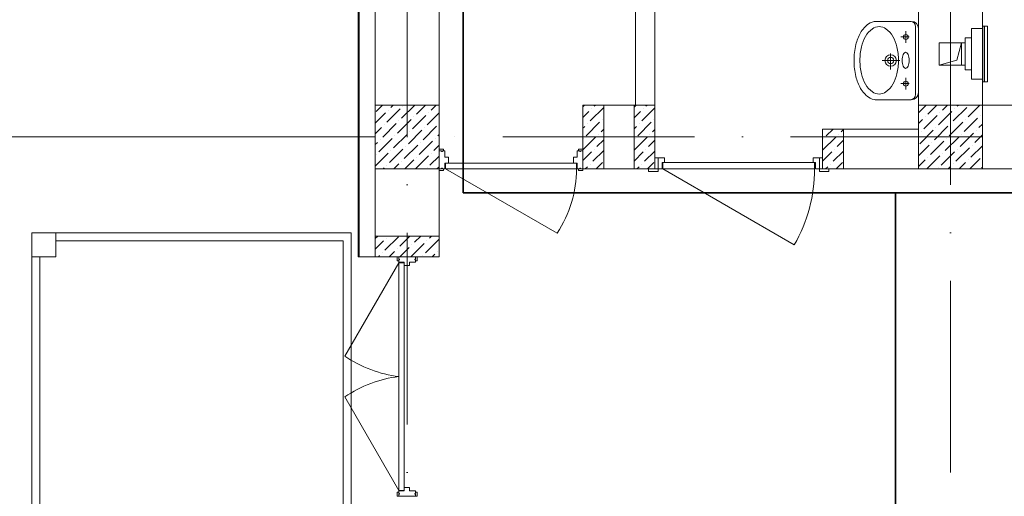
# Model space of a CAD drawing. Header units: millimetres. Extents: x 1114507 to 93926427, y 174473 to 817039.
# Tile 385 of 483: x 1952533 to 1958696, y 773875 to 776860. Entities that reach past the tile are written whole.
import ezdxf

# ---------------------------------------------------------------- set-up
doc = ezdxf.new("R2010")
doc.units = ezdxf.units.MM
doc.linetypes.add('ACAD_ISO10W100', pattern=[18, 12, -3, 0, -3])
doc.linetypes.add('ADSK_Скрыто', pattern=[6, 3, -3])
for name, color, linetype, lineweight in [('_Hidden_', 7, 'ADSK_Скрыто', 9), ('Doors', 86, 'Continuous', 13), ('Mechanical Equipment', 7, 'Continuous', 18), ('размеры', 12, 'Continuous', 15), ('Сантехника', 150, 'Continuous', 13)]:
    doc.layers.add(name, color=color, linetype=linetype, lineweight=lineweight)
doc.layers.add('kcd_tx', color=7, linetype='Continuous')
doc.layers.add('ventilatsiya', color=7, linetype='Continuous')
doc.styles.add('iso', font='isocpeur.TTF')

# ---------------------------------------------------------------- blocks, each defined once
blk = doc.blocks.new('blokqav3mak')
at = {"color": 252, "lineweight": 0, "ltscale": 100}
for p, q in [((1599459.4, 782732.1), (1599459.4, 775375.1)), ((1599459.4, 775375.1), (1599566.4, 775375.1))]:
    blk.add_line(p, q, dxfattribs=at)
at = {"color": 32, "lineweight": 0, "ltscale": 100}
blk.add_line((1599466.4, 782725.1), (1599466.4, 775375.1), dxfattribs=at)
at = {"color": 1, "linetype": 'ACAD_ISO10W100', "lineweight": 0, "ltscale": 100}
for p, q in [((1599766.4, 782725.1), (1599766.4, 766825.1)), ((1603166.4, 782425.1), (1603166.4, 766825.1)), ((1626766.4, 776125.1), (1599766.4, 776125.1))]:
    blk.add_line(p, q, dxfattribs=at)
at = {"lineweight": 0, "ltscale": 100}
for p, q in [((1599566.4, 782625.1), (1599566.4, 775455.1)), ((1599966.4, 782225.1), (1599966.4, 775455.1)), ((1602966.4, 776325.1), (1602966.4, 782225.1)), ((1603366.4, 776325.1), (1603366.4, 782225.1)), ((1601196.4, 776325.1), (1601196.4, 778495.1)), ((1601316.4, 776325.1), (1601316.4, 778375.1)), ((1601316.4, 776325.1), (1600866.4, 776325.1)), ((1600866.4, 776325.1), (1600866.4, 775925.1)), ((1601316.4, 776325.1), (1601316.4, 775925.1)), ((1604166.4, 776325.1), (1603366.4, 776325.1)), ((1602966.4, 776175.1), (1602366.4, 776175.1)), ((1602366.4, 776175.1), (1602366.4, 775925.1)), ((1601316.4, 775925.1), (1600866.4, 775925.1)), ((1604166.4, 775925.1), (1602366.4, 775925.1)), ((1597416.4, 775525.1, 0), (1597416.4, 769325.1, 0)), ((1599416.4, 775525.1), (1597416.4, 775525.1)), ((1599416.4, 775525.1), (1599416.4, 769325.1)), ((1599366.4, 775475.1), (1597566.4, 775475.1)), ((1599366.4, 775475.1), (1599366.4, 773525.1)), ((1597466.4, 775375.1, 0), (1597466.4, 769475.1, 0)), ((1599566.4, 775375.1), (1599966.4, 775375.1))]:
    blk.add_line(p, q, dxfattribs=at)
at = {"linetype": 'Continuous', "lineweight": 0, "ltscale": 100}
for p, q in [((1599571.6, 776284.8), (1599611.9, 776325.1)), ((1599638.9, 776217.4), (1599723.1, 776301.6)), ((1599647.3, 776293.2), (1599647.3, 776293.2)), ((1599664.2, 776310), (1599679.3, 776325.1)), ((1599731.5, 776242.7), (1599814, 776325.1)), ((1599739.9, 776318.4), (1599739.9, 776318.4)), ((1599824.1, 776267.9), (1599881.3, 776325.1)), ((1599916.7, 776293.2), (1599948.7, 776325.1)), ((1600866.4, 776314.3, 0), (1600877.1, 776325.1, 0)), ((1600866.4, 776247, 0), (1600903.7, 776284.3, 0)), ((1600912.1, 776225.4, 0), (1600996.3, 776309.6, 0)), ((1600920.5, 776301.2, 0), (1600920.5, 776301.2, 0)), ((1600937.4, 776318, 0), (1600944.5, 776325.1, 0)), ((1601186.4, 776311.4, 0), (1601200, 776325.1, 0)), ((1601186.4, 776244.1, 0), (1601226.6, 776284.3, 0)), ((1601235, 776225.4, 0), (1601316.4, 776306.7, 0)), ((1601243.4, 776301.2, 0), (1601243.4, 776301.2, 0)), ((1601260.3, 776318, 0), (1601267.4, 776325.1, 0)), ((1602966.4, 776277), (1603014.5, 776325.1)), ((1603024.6, 776267.9), (1603081.8, 776325.1)), ((1603092, 776200.6), (1603176.2, 776284.8)), ((1603117.2, 776293.2), (1603149.2, 776325.1)), ((1603184.6, 776225.8), (1603268.8, 776310)), ((1603193, 776301.6), (1603193, 776301.6)), ((1603209.8, 776318.4), (1603216.5, 776325.1)), ((1603277.2, 776251.1), (1603351.2, 776325.1)), ((1599566.4, 776212.2), (1599630.5, 776276.3)), ((1599706.3, 776150.1), (1599790.5, 776234.2)), ((1599714.7, 776225.8), (1599714.7, 776225.8)), ((1599798.9, 776175.3), (1599883.1, 776259.5)), ((1599807.3, 776251.1), (1599807.3, 776251.1)), ((1599891.5, 776200.6), (1599966.4, 776275.4)), ((1599899.9, 776276.3), (1599899.9, 776276.3)), ((1600987.9, 776233.8, 0), (1600987.9, 776233.8, 0)), ((1601310.8, 776233.8, 0), (1601310.8, 776233.8, 0)), ((1602966.4, 776209.7), (1602990.9, 776234.2)), ((1602999.4, 776175.3), (1603083.6, 776259.5)), ((1603007.8, 776251.1), (1603007.8, 776251.1)), ((1603100.4, 776276.3), (1603100.4, 776276.3)), ((1603251.9, 776158.5), (1603336.1, 776242.7)), ((1603260.4, 776234.2), (1603260.4, 776234.2)), ((1603353, 776259.5), (1603353, 776259.5)), ((1599566.4, 776144.8), (1599605.2, 776183.7)), ((1599613.7, 776124.8), (1599697.8, 776209)), ((1599622.1, 776200.6), (1599622.1, 776200.6)), ((1599773.6, 776082.7), (1599857.8, 776166.9)), ((1599866.2, 776108), (1599950.4, 776192.2)), ((1599874.6, 776183.7), (1599874.6, 776183.7)), ((1600866.4, 776179.6, 0), (1600878.4, 776191.7, 0)), ((1600886.8, 776132.8, 0), (1600971, 776217, 0)), ((1600895.3, 776208.6, 0), (1600895.3, 776208.6, 0)), ((1600979.5, 776158, 0), (1600996.4, 776174.9, 0)), ((1601186.4, 776176.7, 0), (1601201.4, 776191.7, 0)), ((1601209.8, 776132.8, 0), (1601294, 776217, 0)), ((1601218.2, 776208.6, 0), (1601218.2, 776208.6, 0)), ((1601302.4, 776158, 0), (1601316.4, 776172, 0)), ((1602389.8, 776132.8, 0), (1602432.1, 776175.1, 0)), ((1602482.4, 776158, 0), (1602496.4, 776172, 0)), ((1602974.1, 776082.7), (1603058.3, 776166.9)), ((1603066.7, 776108), (1603150.9, 776192.2)), ((1603075.1, 776183.7), (1603075.1, 776183.7)), ((1603159.3, 776133.2), (1603243.5, 776217.4)), ((1603167.7, 776209), (1603167.7, 776209)), ((1603327.7, 776166.9), (1603327.7, 776166.9)), ((1603344.5, 776183.7), (1603366.4, 776205.5)), ((1599588.4, 776032.2), (1599672.6, 776116.4)), ((1599596.8, 776108), (1599596.8, 776108)), ((1599681, 776057.4), (1599765.2, 776141.6)), ((1599689.4, 776133.2), (1599689.4, 776133.2)), ((1599782, 776158.5), (1599782, 776158.5)), ((1599841, 776015.4), (1599925.2, 776099.5)), ((1599942, 776116.4), (1599942, 776116.4)), ((1599958.8, 776133.2), (1599966.4, 776140.7)), ((1600866.4, 776044.9, 0), (1600945.8, 776124.4, 0)), ((1600870, 776115.9, 0), (1600870, 776115.9, 0)), ((1600954.2, 776065.4, 0), (1600996.4, 776107.6, 0)), ((1600962.6, 776141.2, 0), (1600962.6, 776141.2, 0)), ((1601186.4, 776042, 0), (1601268.7, 776124.4, 0)), ((1601192.9, 776115.9, 0), (1601192.9, 776115.9, 0)), ((1601277.1, 776065.4, 0), (1601316.4, 776104.7, 0)), ((1601285.5, 776141.2, 0), (1601285.5, 776141.2, 0)), ((1602366.4, 776042, 0), (1602448.7, 776124.4, 0)), ((1602372.9, 776115.9, 0), (1602372.9, 776115.9, 0)), ((1602457.1, 776065.4, 0), (1602496.4, 776104.7, 0)), ((1602465.5, 776141.2, 0), (1602465.5, 776141.2, 0)), ((1602982.5, 776158.5), (1602982.5, 776158.5)), ((1603041.5, 776015.4), (1603125.6, 776099.5)), ((1603134.1, 776040.6), (1603218.3, 776124.8)), ((1603142.5, 776116.4), (1603142.5, 776116.4)), ((1603226.7, 776065.9), (1603310.9, 776150.1)), ((1603235.1, 776141.6), (1603235.1, 776141.6)), ((1603319.3, 776091.1), (1603366.4, 776138.2)), ((1599566.4, 776077.5), (1599580, 776091.1)), ((1599655.8, 775964.8), (1599739.9, 776049)), ((1599664.2, 776040.6), (1599664.2, 776040.6)), ((1599748.4, 775990.1), (1599832.6, 776074.3)), ((1599756.8, 776065.9), (1599756.8, 776065.9)), ((1599849.4, 776091.1), (1599849.4, 776091.1)), ((1599933.6, 776040.6), (1599966.4, 776073.4)), ((1600928.9, 775972.8, 0), (1600996.4, 776040.2, 0)), ((1600937.4, 776048.6, 0), (1600937.4, 776048.6, 0)), ((1601260.3, 776048.6, 0), (1601260.3, 776048.6, 0)), ((1602440.3, 776048.6, 0), (1602440.3, 776048.6, 0)), ((1602966.4, 776007.6), (1603033, 776074.3)), ((1603049.9, 776091.1), (1603049.9, 776091.1)), ((1603201.4, 775973.3), (1603285.6, 776057.4)), ((1603209.8, 776049), (1603209.8, 776049)), ((1603294, 775998.5), (1603366.4, 776070.8)), ((1603302.4, 776074.3), (1603302.4, 776074.3)), ((1599566.4, 775942.8), (1599647.3, 776023.8)), ((1599571.6, 776015.4), (1599571.6, 776015.4)), ((1599750.7, 775925.1), (1599807.3, 775981.7)), ((1599818.1, 775925.1), (1599899.9, 776006.9)), ((1599824.1, 775998.5), (1599824.1, 775998.5)), ((1599908.3, 775948), (1599966.4, 776006)), ((1599916.7, 776023.8), (1599916.7, 776023.8)), ((1600866.4, 775977.6, 0), (1600920.5, 776031.8, 0)), ((1601186.4, 775974.7, 0), (1601243.4, 776031.8, 0)), ((1601251.9, 775972.8, 0), (1601316.4, 776037.3, 0)), ((1602366.4, 775974.7, 0), (1602423.4, 776031.8, 0)), ((1602431.9, 775972.8, 0), (1602496.4, 776037.3, 0)), ((1602966.4, 775940.2), (1603007.8, 775981.7)), ((1603018.6, 775925.1), (1603100.4, 776006.9)), ((1603024.6, 775998.5), (1603024.6, 775998.5)), ((1603108.8, 775948), (1603193, 776032.2)), ((1603117.2, 776023.8), (1603117.2, 776023.8)), ((1603277.2, 775981.7), (1603277.2, 775981.7)), ((1603288, 775925.1), (1603353, 775990.1)), ((1599616, 775925.1), (1599622.1, 775931.2)), ((1599638.9, 775948), (1599638.9, 775948)), ((1599683.4, 775925.1), (1599714.7, 775956.4)), ((1599731.5, 775973.3), (1599731.5, 775973.3)), ((1599891.5, 775931.2), (1599891.5, 775931.2)), ((1599952.8, 775925.1), (1599966.4, 775938.7)), ((1600881.2, 775925.1, 0), (1600895.3, 775939.1, 0)), ((1600912.1, 775956, 0), (1600912.1, 775956, 0)), ((1600948.6, 775925.1, 0), (1600987.9, 775964.4, 0)), ((1601204.1, 775925.1, 0), (1601218.2, 775939.1, 0)), ((1601235, 775956, 0), (1601235, 775956, 0)), ((1601271.5, 775925.1, 0), (1601310.8, 775964.4, 0)), ((1602384.1, 775925.1, 0), (1602398.2, 775939.1, 0)), ((1602415, 775956, 0), (1602415, 775956, 0)), ((1602451.5, 775925.1, 0), (1602490.8, 775964.4, 0)), ((1603092, 775931.2), (1603092, 775931.2)), ((1603153.3, 775925.1), (1603167.7, 775939.6)), ((1603184.6, 775956.4), (1603184.6, 775956.4)), ((1603220.6, 775925.1), (1603260.4, 775964.8)), ((1603361.4, 775931.2), (1603366.4, 775936.1)), ((1599566.4, 775489.6, 0), (1599581.8, 775505.1, 0)), ((1599627.4, 775416, 0), (1599711.6, 775500.2, 0)), ((1599635.9, 775491.8, 0), (1599635.9, 775491.8, 0)), ((1599720.1, 775441.3, 0), (1599783.9, 775505.1, 0)), ((1599812.7, 775466.5, 0), (1599851.2, 775505.1, 0)), ((1599880, 775399.2, 0), (1599964.2, 775483.4, 0)), ((1599905.3, 775491.8, 0), (1599918.6, 775505.1, 0)), ((1599566.4, 775422.3, 0), (1599619, 775474.9, 0)), ((1599703.2, 775424.4, 0), (1599703.2, 775424.4, 0)), ((1599721.2, 775375.1, 0), (1599779, 775432.9, 0)), ((1599788.6, 775375.1, 0), (1599871.6, 775458.1, 0)), ((1599795.8, 775449.7, 0), (1599795.8, 775449.7, 0)), ((1599888.4, 775474.9, 0), (1599888.4, 775474.9, 0)), ((1599586.5, 775375.1, 0), (1599593.8, 775382.3, 0)), ((1599610.6, 775399.2, 0), (1599610.6, 775399.2, 0)), ((1599653.9, 775375.1, 0), (1599686.4, 775407.6, 0)), ((1599863.2, 775382.3, 0), (1599863.2, 775382.3, 0)), ((1599923.3, 775375.1, 0), (1599938.9, 775390.8, 0)), ((1599955.8, 775407.6, 0), (1599955.8, 775407.6, 0))]:
    blk.add_line(p, q, dxfattribs=at)
at = {"lineweight": 0, "ltscale": 60}
blk.add_line((1599714.3, 774587.8), (1599714.3, 774662.4), dxfattribs=at)
at = {"layer": '_Hidden_', "color": 5, "lineweight": 0}
for p, q in [((1603299.3, 776804.3), (1603299.3, 776804)), ((1603299.3, 776804), (1603299.3, 776804.3)), ((1603323.3, 776804), (1603323.3, 776804.3)), ((1603323.3, 776804.3), (1603323.3, 776804)), ((1603366.4, 776804), (1603366.4, 776804.3)), ((1603366.4, 776804.3), (1603366.4, 776804)), ((1603369.7, 776819.6), (1603370.2, 776819.6)), ((1603299.3, 776486.7), (1603299.3, 776486.3)), ((1603299.3, 776486.3), (1603299.3, 776486.7)), ((1603323.3, 776486.3), (1603323.3, 776486.7)), ((1603323.3, 776486.7), (1603323.3, 776486.3)), ((1603366.4, 776486.7), (1603366.4, 776486.3)), ((1603366.4, 776486.3), (1603366.4, 776486.7)), ((1603370.2, 776470.7), (1603369.7, 776470.7))]:
    blk.add_line(p, q, dxfattribs=at)
at = {"layer": 'Doors', "lineweight": 0}
for p, q in [((1599966.4, 776049.3), (1599994.6, 776049.3)), ((1599966.4, 776038.5), (1599966.4, 776049.3)), ((1599966.4, 775926), (1599966.4, 776038.5)), ((1599966.4, 776038.5), (1599981.9, 776038.5)), ((1599966.4, 776038.5), (1599981.9, 776038.5)), ((1599966.4, 776038.5), (1599966.4, 776038.5)), ((1599981.9, 776038.5), (1599981.9, 776033.5)), ((1599986.3, 776038.5), (1600002.4, 776038.5)), ((1599986.3, 776038.5), (1599986.3, 776033.5)), ((1599994.6, 776038.5), (1599994.6, 776049.3)), ((1600002.4, 775998), (1600002.4, 776038.5)), ((1600830.4, 775998), (1600830.4, 776038.5)), ((1600846.4, 776038.5), (1600830.4, 776038.5)), ((1600838.1, 776038.5), (1600838.1, 776049.3)), ((1600866.4, 776049.3), (1600838.1, 776049.3)), ((1600846.4, 776038.5), (1600846.4, 776033.5)), ((1600850.8, 776038.5), (1600850.8, 776033.5)), ((1600866.4, 776038.5), (1600850.8, 776038.5)), ((1600866.4, 776038.5), (1600850.8, 776038.5)), ((1600866.4, 776038.5), (1600866.4, 776049.3)), ((1600866.4, 775926), (1600866.4, 776038.5)), ((1600866.4, 776038.5), (1600866.4, 776038.5)), ((1599981.9, 776033.5), (1599986.3, 776033.5)), ((1600002.4, 775998), (1600025, 775998)), ((1600025, 775962), (1600025, 775998)), ((1600807.7, 775962), (1600807.7, 775998)), ((1600830.4, 775998), (1600807.7, 775998)), ((1600850.8, 776033.5), (1600846.4, 776033.5)), ((1601316.4, 775995.1), (1601336.4, 775995.1)), ((1601316.4, 775925.1), (1601316.4, 775995.1)), ((1601376.4, 775995.1), (1601336.4, 775995.1)), ((1601336.4, 775995.1), (1601336.4, 775925.1)), ((1601336.4, 775995.1), (1601336.4, 775925.1)), ((1601376.4, 775965.1), (1601376.4, 775995.1)), ((1602306.4, 775965.1), (1602306.4, 775995.1)), ((1602306.4, 775995.1), (1602346.4, 775995.1)), ((1602346.4, 775995.1), (1602346.4, 775925.1)), ((1602366.4, 775995.1), (1602346.4, 775995.1)), ((1602346.4, 775995.1), (1602346.4, 775925.1)), ((1602366.4, 775925.1), (1602366.4, 775995.1)), ((1599966.4, 775926), (1599981.9, 775926)), ((1599966.4, 775926), (1599966.4, 775926)), ((1599966.4, 775926), (1599966.4, 775915.2)), ((1599966.4, 775915.2), (1599994.6, 775915.2)), ((1599981.9, 775930.9), (1599986.3, 775930.9)), ((1599981.9, 775926), (1599981.9, 775930.9)), ((1599986.3, 775926), (1599986.3, 775930.9)), ((1599986.3, 775926), (1600002.4, 775926)), ((1599994.6, 775926), (1599994.6, 775915.2)), ((1600002.4, 775962), (1600807.7, 775962)), ((1600002.4, 775926), (1600002.4, 775962)), ((1600006.7, 775926), (1600006.7, 775962)), ((1600006.7, 775926), (1600704.6, 775523)), ((1600006.7, 775926), (1600826, 775926)), ((1600807.7, 775962), (1600830.4, 775962)), ((1600826, 775926), (1600826, 775962)), ((1600830.4, 775926), (1600830.4, 775962)), ((1600846.4, 775926), (1600830.4, 775926)), ((1600838.1, 775926), (1600838.1, 775915.2)), ((1600866.4, 775915.2), (1600838.1, 775915.2)), ((1600846.4, 775926), (1600846.4, 775930.9)), ((1600850.8, 775930.9), (1600846.4, 775930.9)), ((1600850.8, 775926), (1600850.8, 775930.9)), ((1600866.4, 775926), (1600850.8, 775926)), ((1600866.4, 775926), (1600866.4, 775926)), ((1600866.4, 775926), (1600866.4, 775915.2)), ((1601336.4, 775925.1), (1601276.4, 775925.1)), ((1601276.4, 775925.1), (1601276.4, 775910.1)), ((1601336.4, 775925.1), (1601316.4, 775925.1)), ((1601336.4, 775925.1), (1601361.4, 775925.1)), ((1601336.4, 775910.1), (1601336.4, 775925.1)), ((1601361.4, 775925.1), (1601361.4, 775965.1)), ((1601361.4, 775965.1), (1601376.4, 775965.1)), ((1602316.4, 775965.1), (1601366.4, 775965.1)), ((1601366.4, 775965.1), (1601366.4, 775925.1)), ((1601366.4, 775925.1), (1602189.1, 775450.1)), ((1601366.4, 775925.1), (1602316.4, 775925.1)), ((1602321.4, 775965.1), (1602306.4, 775965.1)), ((1602316.4, 775925.1), (1602316.4, 775965.1)), ((1602321.4, 775925.1), (1602321.4, 775965.1)), ((1602346.4, 775925.1), (1602321.4, 775925.1)), ((1602346.4, 775925.1), (1602366.4, 775925.1)), ((1602406.4, 775925.1), (1602346.4, 775925.1)), ((1602346.4, 775925.1), (1602346.4, 775910.1)), ((1602406.4, 775910.1), (1602406.4, 775925.1)), ((1601276.4, 775910.1), (1601336.4, 775910.1)), ((1602346.4, 775910.1), (1602406.4, 775910.1)), ((1599704.3, 775375.1), (1599704.3, 775348.9)), ((1599714.3, 775375.1), (1599704.3, 775375.1)), ((1599714.3, 775375.1), (1599818.4, 775375.1)), ((1599714.3, 775375.1), (1599714.3, 775360.7)), ((1599714.3, 775375.1), (1599714.3, 775375.1)), ((1599714.3, 775360.7), (1599718.9, 775360.7)), ((1599718.9, 775360.7), (1599718.9, 775356.7)), ((1599818.4, 775360.7), (1599813.8, 775360.7)), ((1599813.8, 775360.7), (1599813.8, 775356.7)), ((1599818.4, 775375.1), (1599818.4, 775360.7)), ((1599818.4, 775375.1), (1599818.4, 775360.7)), ((1599818.4, 775375.1), (1599818.4, 775375.1)), ((1599818.4, 775375.1), (1599828.4, 775375.1)), ((1599828.4, 775375.1), (1599828.4, 775348.9)), ((1599714.3, 775337.8), (1599376.6, 774752.9)), ((1599714.3, 775348.9), (1599704.3, 775348.9)), ((1599714.3, 775356.7), (1599714.3, 775341.8)), ((1599714.3, 775356.7), (1599718.9, 775356.7)), ((1599714.3, 775341.8), (1599747.6, 775341.8)), ((1599714.3, 775337.8), (1599714.3, 774662.4)), ((1599714.3, 775337.8), (1599747.6, 775337.8)), ((1599747.6, 775341.8), (1599747.6, 773929.4)), ((1599747.6, 775320.8), (1599780.9, 775320.8)), ((1599780.9, 775341.8), (1599780.9, 775320.8)), ((1599780.9, 775341.8), (1599818.4, 775341.8)), ((1599818.4, 775356.7), (1599813.8, 775356.7)), ((1599818.4, 775356.7), (1599818.4, 775341.8)), ((1599818.4, 775348.9), (1599828.4, 775348.9)), ((1599714.3, 773912.4), (1599714.3, 774587.8)), ((1599747.6, 773908.4), (1599747.6, 774587.8)), ((1599714.3, 773912.4), (1599376.6, 774497.3)), ((1599704.3, 773875.1), (1599704.3, 773901.3)), ((1599714.3, 773901.3), (1599704.3, 773901.3)), ((1599714.3, 773912.4), (1599747.6, 773912.4)), ((1599714.3, 773908.4), (1599747.6, 773908.4)), ((1599714.3, 773893.6), (1599714.3, 773908.4)), ((1599714.3, 773893.6), (1599718.9, 773893.6)), ((1599714.3, 773875.1), (1599714.3, 773889.5)), ((1599714.3, 773889.5), (1599718.9, 773889.5)), ((1599718.9, 773889.5), (1599718.9, 773893.6)), ((1599747.6, 773929.4), (1599780.9, 773929.4)), ((1599780.9, 773908.4), (1599780.9, 773929.4)), ((1599780.9, 773908.4), (1599818.4, 773908.4)), ((1599818.4, 773893.6), (1599813.8, 773893.6)), ((1599813.8, 773889.5), (1599813.8, 773893.6)), ((1599818.4, 773889.5), (1599813.8, 773889.5)), ((1599818.4, 773893.6), (1599818.4, 773908.4)), ((1599818.4, 773901.3), (1599828.4, 773901.3)), ((1599818.4, 773875.1), (1599818.4, 773889.5)), ((1599818.4, 773875.1), (1599818.4, 773889.5)), ((1599828.4, 773875.1), (1599828.4, 773901.3)), ((1599714.3, 773875.1), (1599704.3, 773875.1)), ((1599714.3, 773875.1), (1599818.4, 773875.1)), ((1599714.3, 773875.1), (1599714.3, 773875.1)), ((1599818.4, 773875.1), (1599818.4, 773875.1)), ((1599818.4, 773875.1), (1599828.4, 773875.1))]:
    blk.add_line(p, q, dxfattribs=at)
for centre, radius, start in [((1600096.7, 775926), 729.4, 326.46276), ((1601366.4, 775925.1), 950, 330)]:
    blk.add_arc(centre, radius, start, 0, dxfattribs=at)
at = {"layer": 'Doors', "lineweight": 0, "extrusion": (0, 0, -1)}
blk.add_ellipse((1599647.8, 774959.4), major_axis=(-459.6, 173.9), ratio=0.632541, start_param=4.336202, end_param=5.088576, dxfattribs=at)
at = {"layer": 'Doors', "lineweight": 0}
blk.add_ellipse((1599647.8, 774290.8), major_axis=(-459.6, -173.9), ratio=0.632541, start_param=4.336202, end_param=5.088576, dxfattribs=at)
at = {"layer": 'kcd_tx', "color": 152, "lineweight": 0, "ltscale": 100}
blk.add_line((1599566.4, 776125.1), (1595864.5, 776125.1), dxfattribs=at)
blk.add_line((1599566.4, 776125.1), (1595864.5, 776125.1), dxfattribs=at)
at = {"layer": 'Mechanical Equipment', "color": 5, "lineweight": 0}
for p, q in [((1603323.3, 776804.3), (1603299.3, 776804.3)), ((1603299.3, 776804.3), (1603299.3, 776804)), ((1603299.3, 776794.3), (1603299.3, 776804.3)), ((1603299.3, 776496.3), (1603299.3, 776794.3)), ((1603366.4, 776804.3), (1603323.3, 776804.3)), ((1603323.3, 776804), (1603323.3, 776804.3)), ((1603323.3, 776804.3), (1603323.3, 776804)), ((1603366.4, 776804), (1603366.4, 776804.3)), ((1603366.4, 776804.3), (1603366.4, 776794.3)), ((1603366.4, 776794.3), (1603366.4, 776496.3)), ((1603369.4, 776819.6), (1603369.4, 776470.7)), ((1603369.7, 776819.6), (1603369.7, 776470.7)), ((1603369.7, 776819.6), (1603379.4, 776819.6)), ((1603379.4, 776819.6), (1603388.8, 776819.6)), ((1603379.4, 776819.6), (1603379.4, 776470.7)), ((1603388.8, 776819.6), (1603398.4, 776819.6)), ((1603398.4, 776470.7), (1603398.4, 776819.6)), ((1603299.3, 776745.3), (1603258.1, 776745.3)), ((1603258.1, 776545.3), (1603258.1, 776745.3)), ((1603258.1, 776545.3), (1603299.3, 776545.3)), ((1603299.3, 776486.3), (1603299.3, 776496.3)), ((1603299.3, 776486.7), (1603299.3, 776486.3)), ((1603299.3, 776486.3), (1603323.3, 776486.3)), ((1603323.3, 776486.3), (1603323.3, 776486.7)), ((1603323.3, 776486.7), (1603323.3, 776486.3)), ((1603323.3, 776486.3), (1603366.4, 776486.3)), ((1603366.4, 776496.3), (1603366.4, 776486.3)), ((1603366.4, 776486.3), (1603366.4, 776486.7)), ((1603379.4, 776470.7), (1603369.7, 776470.7)), ((1603388.8, 776470.7), (1603379.4, 776470.7)), ((1603398.4, 776470.7), (1603388.8, 776470.7))]:
    blk.add_line(p, q, dxfattribs=at)
at = {"layer": 'ventilatsiya', "lineweight": 0, "ltscale": 100}
for p, q in [((1603236.4, 776715.3), (1603096.4, 776715.3)), ((1603096.4, 776715.3), (1603096.4, 776575.3)), ((1603191, 776715.3), (1603258.1, 776715.3)), ((1603236.4, 776715.3), (1603207.2, 776607)), ((1603236.4, 776575.3), (1603236.4, 776715.3)), ((1603207.2, 776607), (1603096.4, 776575.3)), ((1603096.4, 776575.3), (1603236.4, 776575.3)), ((1603191, 776575.3), (1603258.1, 776575.3))]:
    blk.add_line(p, q, dxfattribs=at)
at = {"layer": 'размеры', "lineweight": 0, "ltscale": 5}
for p, q in [((1599966.4, 776325.1), (1599566.4, 776325.1)), ((1599566.4, 776325.1), (1599566.4, 775925.1)), ((1599966.4, 775925.1), (1599966.4, 776325.1)), ((1600996.4, 776325.1), (1600866.4, 776325.1)), ((1600866.4, 776325.1), (1600866.4, 775925.1)), ((1600996.4, 775925.1), (1600996.4, 776325.1)), ((1601316.4, 776325.1), (1601186.4, 776325.1)), ((1601186.4, 776325.1), (1601186.4, 775925.1)), ((1601316.4, 775925.1), (1601316.4, 776325.1)), ((1603366.4, 776325.1), (1602966.4, 776325.1)), ((1602966.4, 776325.1), (1602966.4, 775925.1)), ((1603366.4, 775925.1), (1603366.4, 776325.1)), ((1602496.4, 776175.1), (1602366.4, 776175.1)), ((1602366.4, 776175.1), (1602366.4, 775925.1)), ((1602496.4, 775925.1), (1602496.4, 776175.1)), ((1599566.4, 775925.1), (1599966.4, 775925.1)), ((1600866.4, 775925.1), (1600996.4, 775925.1)), ((1601186.4, 775925.1), (1601316.4, 775925.1)), ((1602366.4, 775925.1), (1602496.4, 775925.1)), ((1602966.4, 775925.1), (1603366.4, 775925.1)), ((1597566.4, 775525.1), (1597416.4, 775525.1)), ((1597416.4, 775525.1), (1597416.4, 775375.1)), ((1597566.4, 775375.1), (1597566.4, 775525.1)), ((1599566.4, 775375.1), (1599566.4, 775505.1)), ((1599566.4, 775505.1), (1599966.4, 775505.1)), ((1599966.4, 775505.1), (1599966.4, 775375.1)), ((1597416.4, 775375.1), (1597566.4, 775375.1)), ((1599966.4, 775375.1), (1599566.4, 775375.1))]:
    blk.add_line(p, q, dxfattribs=at)
at = {"layer": 'Сантехника', "lineweight": 0}
for p, q in [((1602696.2, 776849), (1602921.4, 776849)), ((1602887.3, 776786.9), (1602887.3, 776715.7)), ((1602948.4, 776819.3), (1602948.4, 776603.8)), ((1602966.4, 776804), (1602966.4, 776603.8)), ((1602907.9, 776751.3), (1602856.6, 776751.3)), ((1602848.9, 776603.8), (1602738.6, 776603.8)), ((1602792.4, 776648.3), (1602792.4, 776547.1)), ((1602948.4, 776388.2), (1602948.4, 776603.8)), ((1602966.4, 776603.8), (1602966.4, 776403.5)), ((1602887.3, 776494.7), (1602887.3, 776423.5)), ((1602907.9, 776459.1), (1602856.6, 776459.1)), ((1602921.4, 776358.6), (1602696.2, 776358.6))]:
    blk.add_line(p, q, dxfattribs=at)
for centre, radius in [((1602887.3, 776751.3), 15.4), ((1602792.4, 776603.8), 35.9), ((1602792.4, 776603.8), 20.1), ((1602887.3, 776459.1), 15.4)]:
    blk.add_circle(centre, radius, dxfattribs=at)
for centre, radius, start, end in [((1602702.1, 776767), 82.2, 90, 126.02779), ((1602702.1, 776767), 82.2, 85.88044, 90), ((1602915.2, 776815.8), 33.3, 0, 90), ((1602921.4, 776804), 45, 0, 90), ((1602847.7, 776638.9), 280.6, 150.33698, 166.7261), ((1602758, 776690), 177.4, 126.02779, 150.33698), ((1602769.2, 776678.6), 154, 126.02779, 150.33698), ((1602720.6, 776745.4), 71.4, 90, 126.02779), ((1602720.6, 776745.4), 71.4, 53.97221, 90), ((1602672, 776678.6), 154, 29.66302, 53.97221), ((1602847, 776634.3), 243.6, 150.33698, 166.7261), ((1602594.2, 776634.3), 243.6, 13.2739, 29.66302), ((1602989.9, 776605.4), 426.7, 166.7261, 180), ((1602970.5, 776605.2), 370.4, 166.7261, 180), ((1602470.8, 776605.2), 370.4, 0, 13.2739), ((1602886.1, 776645.4), 10.3, 90, 133.85702), ((1602886.1, 776645.4), 10.3, 46.14298, 90), ((1602989.9, 776605.4), 426.7, 180, 180.21449), ((1602989.9, 776602.2), 426.7, 179.78551, 180), ((1602989.9, 776602.2), 426.7, 180, 193.2739), ((1602970.5, 776605.2), 370.4, 180, 193.2739), ((1602470.8, 776605.2), 370.4, 346.7261, 0), ((1602981.3, 776605.2), 117, 169.87605, 180), ((1602981.3, 776605.2), 117, 180, 190.12395), ((1602934, 776613.6), 69, 156.68018, 169.87605), ((1602904.3, 776626.4), 36.7, 133.85702, 156.68018), ((1602867.8, 776626.4), 36.7, 23.31982, 46.14298), ((1602838.1, 776613.6), 69, 10.12395, 23.31982), ((1602790.8, 776605.2), 117, 0, 10.12395), ((1602790.8, 776605.2), 117, 349.87605, 0), ((1602934, 776596.7), 69, 190.12395, 203.31982), ((1602904.3, 776584), 36.7, 203.31982, 226.14298), ((1602886.1, 776564.9), 10.3, 226.14298, 270), ((1602886.1, 776564.9), 10.3, 270, 313.85702), ((1602867.8, 776584), 36.7, 313.85702, 336.68018), ((1602838.1, 776596.7), 69, 336.68018, 349.87605), ((1602847.7, 776568.6), 280.6, 193.2739, 209.66302), ((1602847, 776576.1), 243.6, 193.2739, 209.66302), ((1602594.2, 776576.1), 243.6, 330.33698, 346.7261), ((1602758, 776517.6), 177.4, 209.66302, 233.97221), ((1602769.2, 776531.7), 154, 209.66302, 233.97221), ((1602672, 776531.7), 154, 306.02779, 330.33698), ((1602702.1, 776440.6), 82.2, 233.97221, 270), ((1602720.6, 776464.9), 71.4, 233.97221, 270), ((1602702.1, 776440.6), 82.2, 270, 274.11956), ((1602720.6, 776464.9), 71.4, 270, 306.02779), ((1602915.2, 776391.8), 33.3, 270, 0), ((1602921.4, 776403.5), 45, 270, 0)]:
    blk.add_arc(centre, radius, start, end, dxfattribs=at)

msp = doc.modelspace()

# ---------------------------------------------------------------- linework, layer by layer
at = {"color": 4, "lineweight": 35, "ltscale": 100}
for p, q in [((1955308.7, 782075.1), (1955308.7, 775775.1)), ((1955308.7, 775775.1), (1981608.7, 775775.1)), ((1958016.1, 772474.3), (1958016.1, 775775.1))]:
    msp.add_line(p, q, dxfattribs=at)

# ---------------------------------------------------------------- block references
at = {"color": 0}
msp.add_blockref('blokqav3mak', (355192.3, 0), dxfattribs=at)

# ---------------------------------------------------------------- texts
at = {"ltscale": 10, "char_height": 192.653, "width": 2280.039, "attachment_point": 1, "style": 'iso'}
for insert in [(1919894.7, 775423.6, 612.5), (1903620.9, 775053.8, 612.5), (1845877.5, 775020.6, 612.5), (1855989.2, 774980.2, 612.5)]:
    msp.add_mtext('\\pi128.59205;{\\LВнутренний блок\\P\\pi648.75481;\\l\\C6;Фанкойл \\P\\pi306.79596;\\C0;N=0,05 квт 1ф}', dxfattribs=dict(at, insert=insert))

doc.saveas('drawing.dxf')
